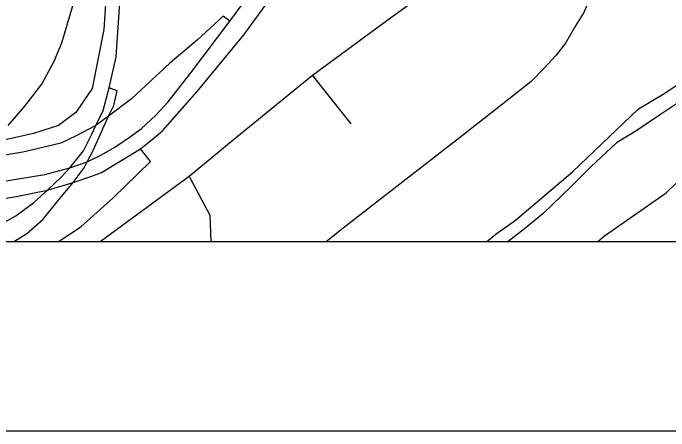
# Model space of a CAD drawing. Extents: x -8.2 to 38.5, y -0.1 to 21.9.
# Drawn here: x 7.4729 to 7.819, y 13.8645 to 14.085 of the extents above; entities that cross this region are included whole.
import ezdxf

# ---------------------------------------------------------------- set-up
doc = ezdxf.new("R2010")
doc.units = 0
for name, color, linetype in [('Default', 7, 'Continuous'), ('GM_X_Airport_Location_Class_3', 7, 'Continuous'), ('GM_X_Interstate_Location', 7, 'Continuous'), ('GM_X_Section', 7, 'Continuous'), ('GM_X_State_Location', 7, 'Continuous'), ('GM_X_Township', 7, 'Continuous'), ('GM_X_Township_ROW', 7, 'Continuous'), ('GM_X_Township_Subdivision_Text', 7, 'Continuous'), ('GM_X_US_Location', 7, 'Continuous')]:
    doc.layers.add(name, color=color, linetype=linetype)

msp = doc.modelspace()

# ---------------------------------------------------------------- linework, layer by layer
at = {"layer": 'Default'}
for points in [[(5.65897, 13.96446), (7.78149, 13.96446), (7.78498, 13.9675), (7.81753, 13.99011), (7.93432, 14.10397), (7.94352, 14.11294), (8.01003, 14.17777), (8.07899, 14.27368), (8.19078, 14.46511), (8.23777, 14.56216), (8.37153, 14.7627), (8.71106, 15.14749), (8.80996, 15.22595), (8.90733, 15.2775), (8.96338, 15.31357), (8.96338, 20.75346)], [(7.52022, 14.86341), (7.45585, 13.96446), (7.723, 13.96446), (7.72765, 13.96834), (7.72778, 13.96845), (7.73803, 13.9757), (7.76813, 14.00119), (7.80293, 14.03453), (7.81598, 14.04221), (7.84095, 14.05872), (7.85524, 14.07167), (7.88046, 14.09954), (7.91189, 14.13409), (7.92347, 14.14406), (7.93306, 14.14954), (7.94421, 14.15763), (7.9547, 14.16953), (7.96797, 14.1878), (7.98015, 14.208), (7.99263, 14.22477), (8.01406, 14.25272), (8.02777, 14.27326)]]:
    msp.add_lwpolyline(points, dxfattribs=at)
at = {"layer": 'GM_X_Airport_Location_Class_3'}
for p, q in [((7.59015, 14.01893), (7.63086, 14.05218)), ((7.56573, 13.99899), (7.59015, 14.01893)), ((7.51874, 13.96446), (7.56573, 13.99899)), ((7.56573, 13.99899), (7.56668, 13.99719))]:
    msp.add_line(p, q, dxfattribs=at)
for points in [[(7.59713, 14.0769), (7.61693, 14.10427), (7.62598, 14.11507)], [(7.43924, 13.99143), (7.47554, 13.99751), (7.48964, 13.99989), (7.50281, 14.00339), (7.51197, 14.00648), (7.51958, 14.01024), (7.52659, 14.01429), (7.53484, 14.01993), (7.5404, 14.02397), (7.54821, 14.03121), (7.55479, 14.03822), (7.56622, 14.05276), (7.58734, 14.08074), (7.61001, 14.11165)], [(7.63086, 14.05218), (7.67016, 14.08105), (7.69735, 14.10103), (7.70186, 14.10435), (7.70802, 14.10887)], [(7.54741, 14.01924), (7.55175, 14.02279), (7.56994, 14.04361), (7.59487, 14.07377), (7.59713, 14.0769)], [(7.51395, 13.99885), (7.5196, 14.00085), (7.54018, 14.01334), (7.54741, 14.01924)], [(7.40642, 13.97585), (7.43191, 13.98122), (7.47449, 13.98816), (7.49102, 13.99163), (7.50452, 13.99552), (7.51395, 13.99885)], [(7.56668, 13.99719), (7.57667, 13.9783), (7.57721, 13.96446)]]:
    msp.add_lwpolyline(points, dxfattribs=at)
at = {"layer": 'GM_X_Interstate_Location'}
for points in [[(7.4944, 14.24167), (7.50285, 14.24332), (7.50965, 14.21514), (7.51081, 14.20986), (7.51283, 14.20054), (7.51524, 14.1898), (7.51919, 14.16919), (7.52141, 14.15058), (7.52259, 14.11995), (7.52237, 14.10086), (7.52067, 14.07637), (7.51457, 14.04517), (7.50594, 14.03249), (7.49961, 14.02775)], [(7.58734, 14.08074), (7.58372, 14.08346), (7.57022, 14.07098), (7.5556, 14.05861), (7.53533, 14.03975), (7.5232, 14.03058), (7.51658, 14.02567), (7.50606, 14.02018), (7.49804, 14.01633), (7.4856, 14.01341)], [(7.47321, 13.96446), (7.47985, 13.96845), (7.4887, 13.97629), (7.49601, 13.98526), (7.50452, 13.99552), (7.51037, 14.00333), (7.51197, 14.00648), (7.51505, 14.01258), (7.5232, 14.03058), (7.52595, 14.0363), (7.52774, 14.04403), (7.52357, 14.04564)], [(7.49961, 14.02775), (7.4969, 14.02571), (7.48367, 14.02152), (7.47107, 14.01865), (7.4581, 14.01636), (7.44036, 14.01334), (7.42085, 14.00988), (7.41344, 14.00856)], [(7.4856, 14.01341), (7.47794, 14.01161), (7.44262, 14.00582), (7.41541, 14.00135)], [(7.49684, 13.96446), (7.50855, 13.9722), (7.52568, 13.98745), (7.54534, 14.00672), (7.54018, 14.01334)]]:
    msp.add_lwpolyline(points, dxfattribs=at)
at = {"layer": 'GM_X_Section'}
msp.add_lwpolyline([(5.65897, 13.96446), (7.78149, 13.96446), (7.78498, 13.9675), (7.81753, 13.99011), (7.93432, 14.10397), (7.94352, 14.11294), (8.01003, 14.17777), (8.07899, 14.27368), (8.19078, 14.46511), (8.23777, 14.56216), (8.37153, 14.7627), (8.71106, 15.14749), (8.80996, 15.22595), (8.90733, 15.2775), (8.96338, 15.31357), (8.96338, 20.76446)], dxfattribs=at)
at = {"layer": 'GM_X_State_Location'}
for points in [[(7.52357, 14.04564), (7.52733, 14.06196), (7.52929, 14.09335), (7.5297, 14.10982), (7.52996, 14.12072), (7.52769, 14.15556), (7.52144, 14.19424)], [(7.47025, 14.02561), (7.47902, 14.03592), (7.48802, 14.04754), (7.4946, 14.0596), (7.49854, 14.06926), (7.50617, 14.09504)], [(7.47977, 13.9821), (7.48374, 13.98499), (7.49102, 13.99163), (7.49822, 13.99837), (7.50281, 14.00339), (7.50995, 14.0123), (7.51436, 14.02113), (7.51658, 14.02567), (7.52043, 14.03355), (7.52357, 14.04564)], [(7.44881, 13.96446), (7.4543, 13.967), (7.47422, 13.97806), (7.47977, 13.9821)]]:
    msp.add_lwpolyline(points, dxfattribs=at)
at = {"layer": 'GM_X_Township'}
for p, q in [((2.16338, 13.96446), (8.96338, 13.96446)), ((2.06338, 13.86446), (9.06338, 13.86446))]:
    msp.add_line(p, q, dxfattribs=at)
at = {"layer": 'GM_X_Township_ROW'}
msp.add_lwpolyline([(7.82515, 14.03859), (7.81402, 14.03122), (7.80212, 14.02311), (7.79138, 14.01648), (7.77787, 14.00384), (7.76743, 13.99342), (7.75275, 13.97928), (7.74274, 13.97113), (7.73417, 13.96446)], dxfattribs=at)
at = {"layer": 'GM_X_Township_Subdivision_Text'}
msp.add_line((7.65131, 14.02659), (7.63086, 14.05218), dxfattribs=at)
at = {"layer": 'GM_X_US_Location'}
msp.add_lwpolyline([(7.82939, 14.15644), (7.81422, 14.14517), (7.80705, 14.13936), (7.80083, 14.133), (7.79632, 14.12774), (7.79242, 14.12255), (7.78832, 14.11633), (7.78504, 14.11093), (7.78217, 14.10464), (7.77418, 14.08537), (7.7698, 14.07833), (7.76441, 14.06911), (7.75949, 14.06275), (7.75327, 14.05592), (7.74637, 14.04895), (7.73707, 14.0415), (7.71008, 14.02039), (7.64871, 13.97269), (7.63827, 13.96446)], dxfattribs=at)

doc.saveas('drawing.dxf')
